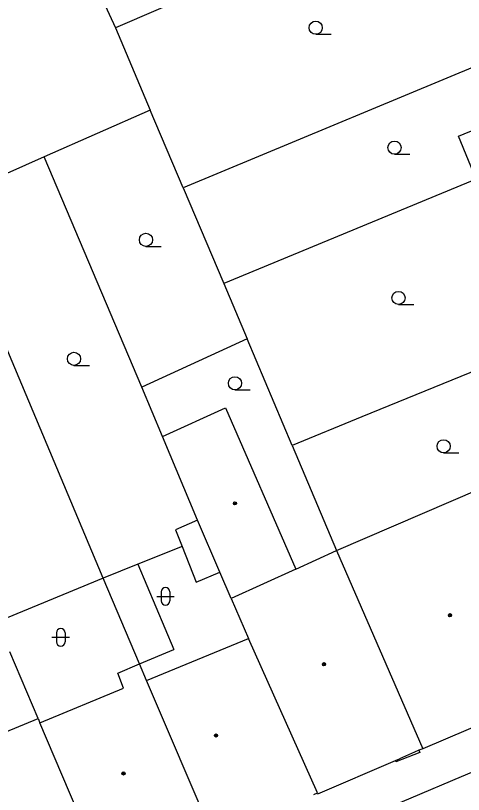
# Model space of a CAD drawing. Extents: x -596229 to -595156, y -1161237 to -1159376.
# Drawn here: x -595736.8 to -595711.28, y -1160657.41 to -1160613.06 of the extents above; entities that cross this region are included whole.
import ezdxf

# ---------------------------------------------------------------- set-up
doc = ezdxf.new("R2010")
doc.units = 0
for name, color, linetype in [('DOP - kresba z DSPS bez souradnic', 7, 'Continuous'), ('DOP - rozhrani ploch obecne', 7, 'Continuous'), ('Level 36', 7, 'Continuous'), ('Level 39', 7, 'Continuous'), ('TM - budovy zdene_ betonove - VP', 7, 'Continuous'), ('TM - komunikace - VP', 7, 'Continuous'), ('TM - letecke snimky - pomocna linie', 7, 'Continuous'), ('TM - rozhrani ploch obecne - VP', 7, 'Continuous'), ('TM - vstup do budovy - zdene_ betonove', 7, 'Continuous')]:
    doc.layers.add(name, color=color, linetype=linetype)

msp = doc.modelspace()

# ---------------------------------------------------------------- linework, layer by layer
at = {"layer": 'DOP - kresba z DSPS bez souradnic'}
for points in [[(-595727.31, -1160643.3), (-595726.5, -1160645.32)], [(-595726.5, -1160645.32), (-595725.16, -1160644.75)]]:
    msp.add_lwpolyline(points, dxfattribs=at)
at = {"layer": 'DOP - rozhrani ploch obecne'}
for points in [[(-595735.51, -1160604.22), (-595731.11, -1160613.75)], [(-595716.66, -1160607.53), (-595731.11, -1160613.75)], [(-595731.11, -1160613.75), (-595729.13, -1160618.44)], [(-595708.16, -1160614.93), (-595727.25, -1160622.87)], [(-595729.13, -1160618.44), (-595735.16, -1160621.11)], [(-595727.25, -1160622.87), (-595729.13, -1160618.44)], [(-595735.16, -1160621.11), (-595740.85, -1160623.63)], [(-595729.61, -1160634.22), (-595735.16, -1160621.11)], [(-595710.55, -1160622.37), (-595724.94, -1160628.32)], [(-595727.25, -1160622.87), (-595724.94, -1160628.32)], [(-595731.8, -1160645.09), (-595740.85, -1160623.63)], [(-595724.94, -1160628.32), (-595723.61, -1160631.47)], [(-595723.61, -1160631.47), (-595729.61, -1160634.22)], [(-595721.04, -1160637.54), (-595723.61, -1160631.47)], [(-595710.41, -1160633.2), (-595717.07, -1160635.92)], [(-595728.43, -1160637.03), (-595729.61, -1160634.22)], [(-595717.07, -1160635.92), (-595721.04, -1160637.54)], [(-595721.04, -1160637.54), (-595718.51, -1160643.53)], [(-595726.43, -1160641.79), (-595727.69, -1160642.34)], [(-595727.69, -1160642.34), (-595727.31, -1160643.3)], [(-595727.31, -1160643.3), (-595729.84, -1160644.31)], [(-595729.84, -1160644.31), (-595731.8, -1160645.09)], [(-595731.8, -1160645.09), (-595737.84, -1160647.58)], [(-595729.73, -1160649.98), (-595731.8, -1160645.09)], [(-595735.52, -1160653.1), (-595737.12, -1160649.3)]]:
    msp.add_lwpolyline(points, dxfattribs=at)
at = {"layer": 'Level 36'}
for p, q in [((-595719.7, -1160614.125), (-595718.825, -1160614.125)), ((-595715.21, -1160620.955), (-595714.335, -1160620.955)), ((-595729.37, -1160626.205), (-595728.495, -1160626.205)), ((-595714.98, -1160629.515), (-595714.105, -1160629.515)), ((-595733.47, -1160632.985), (-595732.595, -1160632.985)), ((-595724.3, -1160634.375), (-595723.425, -1160634.375)), ((-595712.41, -1160637.965), (-595711.535, -1160637.965)), ((-595728.756, -1160646.136), (-595727.756, -1160646.136)), ((-595728.506, -1160645.886), (-595728.506, -1160646.386)), ((-595728.006, -1160645.886), (-595728.006, -1160646.386)), ((-595734.476, -1160648.216), (-595734.476, -1160648.716)), ((-595733.976, -1160648.216), (-595733.976, -1160648.716)), ((-595734.726, -1160648.466), (-595733.726, -1160648.466))]:
    msp.add_line(p, q, dxfattribs=at)
for centre in [(-595719.7, -1160613.75), (-595715.21, -1160620.58), (-595729.37, -1160625.83), (-595714.98, -1160629.14), (-595733.47, -1160632.61), (-595724.3, -1160634), (-595712.41, -1160637.59)]:
    msp.add_circle(centre, 0.375, dxfattribs=at)
for centre, start, end in [((-595728.256, -1160645.886), 0, 180), ((-595728.256, -1160646.386), 180, 0), ((-595734.226, -1160648.216), 0, 180), ((-595734.226, -1160648.716), 180, 0)]:
    msp.add_arc(centre, 0.25, start, end, dxfattribs=at)
at = {"layer": 'Level 39'}
for centre, radius in [((-595724.3, -1160640.84), 0.09), ((-595724.3, -1160640.84), 0.0398), ((-595712.05, -1160647.21), 0.09), ((-595712.05, -1160647.21), 0.0398), ((-595719.23, -1160650), 0.09), ((-595719.23, -1160650), 0.0398), ((-595725.38, -1160654.06), 0.09), ((-595725.38, -1160654.06), 0.0398), ((-595730.65, -1160656.22), 0.09), ((-595730.65, -1160656.22), 0.0398)]:
    msp.add_circle(centre, radius, dxfattribs=at)
at = {"layer": 'TM - budovy zdene_ betonove - VP'}
for points in [[(-595728.43, -1160637.03), (-595724.83, -1160635.39)], [(-595724.83, -1160635.39), (-595720.84, -1160644.59)], [(-595726.43, -1160641.79), (-595728.43, -1160637.03)], [(-595718.51, -1160643.53), (-595710.35, -1160640.02)], [(-595725.16, -1160644.75), (-595726.43, -1160641.79)], [(-595720.84, -1160644.59), (-595718.51, -1160643.53)], [(-595718.51, -1160643.53), (-595713.6, -1160654.81)], [(-595724.51, -1160646.26), (-595725.16, -1160644.75)], [(-595720.84, -1160644.59), (-595724.51, -1160646.26)], [(-595724.51, -1160646.26), (-595723.53, -1160648.53)], [(-595729.33, -1160650.93), (-595723.53, -1160648.53)], [(-595719.59, -1160657.33), (-595723.53, -1160648.53)], [(-595730.98, -1160650.51), (-595729.73, -1160649.98)], [(-595729.33, -1160650.93), (-595729.73, -1160649.98)], [(-595730.64, -1160651.37), (-595730.98, -1160650.51)], [(-595725.54, -1160659.79), (-595729.33, -1160650.93)], [(-595735.42, -1160653.33), (-595730.64, -1160651.37)], [(-595707, -1160652.01), (-595713.6, -1160654.81)], [(-595737.96, -1160654.1), (-595735.52, -1160653.1)], [(-595735.52, -1160653.1), (-595735.42, -1160653.33)], [(-595731.54, -1160662.44), (-595735.42, -1160653.33)], [(-595713.82, -1160654.9), (-595714.07, -1160655.01)], [(-595713.6, -1160654.81), (-595713.82, -1160654.9)], [(-595719.59, -1160657.33), (-595719.57, -1160657.38), (-595715.16, -1160655.48)], [(-595715.16, -1160655.48), (-595714.93, -1160655.38)], [(-595719.8, -1160657.42), (-595719.59, -1160657.33)]]:
    msp.add_lwpolyline(points, dxfattribs=at)
at = {"layer": 'TM - komunikace - VP'}
msp.add_lwpolyline([(-595705.22, -1160653.82), (-595705.27, -1160653.84), (-595706.3, -1160654.27), (-595711.41, -1160656.42), (-595717.15, -1160658.85), (-595727.2, -1160663.07), (-595737.93, -1160667.63), (-595738.08, -1160667.69)], dxfattribs=at)
at = {"layer": 'TM - letecke snimky - pomocna linie'}
for points in [[(-595710.55, -1160622.37), (-595711.56, -1160619.93), (-595708.38, -1160618.61), (-595707.37, -1160621.06)], [(-595729.84, -1160644.31), (-595727.78, -1160649.16)], [(-595729.73, -1160649.98), (-595727.78, -1160649.16)]]:
    msp.add_lwpolyline(points, dxfattribs=at)
at = {"layer": 'TM - rozhrani ploch obecne - VP'}
for points in [[(-595713.77, -1160655.02), (-595715.13, -1160655.56)], [(-595713.82, -1160654.9), (-595713.77, -1160655.02)], [(-595715.16, -1160655.48), (-595715.13, -1160655.56)]]:
    msp.add_lwpolyline(points, dxfattribs=at)
at = {"layer": 'TM - vstup do budovy - zdene_ betonove'}
msp.add_lwpolyline([(-595714.07, -1160655.01), (-595714.93, -1160655.38)], dxfattribs=at)

doc.saveas('drawing.dxf')
